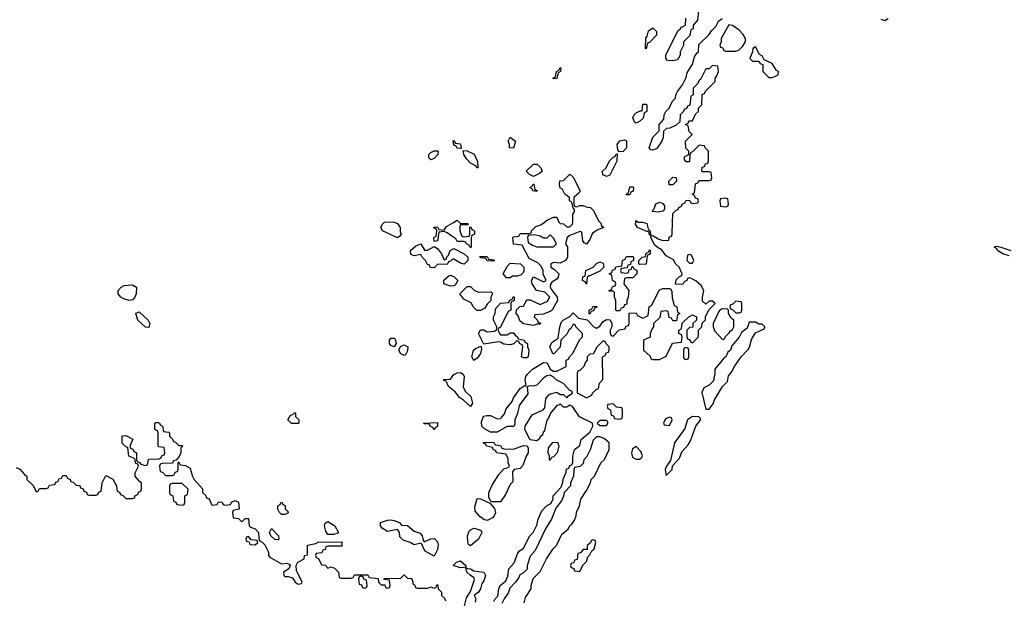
# Model space of a CAD drawing. Header units: inches. Extents: x 2601469 to 2753575, y 449403 to 582909.
# Tile 300 of 350: x 2682370 to 2688310, y 527726 to 531223. Entities that reach past the tile are written whole.
import ezdxf

# ---------------------------------------------------------------- set-up
doc = ezdxf.new("R2010")
doc.units = ezdxf.units.IN
doc.header["$MEASUREMENT"] = 0
doc.layers.add('C6582', color=7, linetype='Continuous')
doc.layers.add('C6583', color=7, linetype='Continuous')

msp = doc.modelspace()

# ---------------------------------------------------------------- linework, layer by layer
at = {"layer": 'C6582', "color": 4}
for points, elevation in [([(2684633.5, 530000), (2684650, 529994), (2684664.7, 529970), (2684665.4, 529945.4), (2684672, 529930), (2684663.6, 529916.4), (2684650, 529908), (2684558, 529950), (2684548.9, 529971.1), (2684558, 529990), (2684568, 530000)], 8), ([(2685024, 530000), (2685030, 529994), (2685072.7, 529992.7), (2685074, 529986), (2685030, 529986), (2685024.7, 529975.3), (2685024.7, 529950), (2685038, 529918), (2685050, 529914), (2685082, 529918), (2685086, 529930), (2685086, 529974), (2685094, 529970), (2685098, 529958), (2685114, 529950), (2685114, 529930), (2685098, 529922), (2685094, 529910), (2685094, 529850), (2685090, 529846), (2685082, 529862), (2685066, 529870), (2685062, 529882), (2685050, 529886), (2685010, 529886), (2685000.4, 529900.4), (2684978, 529918), (2684950, 529938), (2684930, 529946), (2684898, 529942), (2684891.3, 529888.7), (2684870, 529886), (2684868, 529910), (2684882, 529918), (2684886, 529950), (2684882, 529962), (2684870, 529966), (2684868, 529972), (2684890, 529974), (2684898, 529958), (2684930, 529954), (2684944.7, 529975.3), (2684986.3, 530000)], 8), ([(2685230, 527714), (2685238, 527730), (2685254, 527746), (2685261.2, 527790), (2685269, 527810), (2685303.1, 527836.9), (2685314.6, 527865.4), (2685322, 527910), (2685353.6, 527946.4), (2685374.6, 528005.4), (2685383.1, 528016.9), (2685410, 528034), (2685448, 528110), (2685468, 528130), (2685490, 528174), (2685498, 528210), (2685520.2, 528259.8), (2685548.9, 528291.1), (2685575.3, 528304.7), (2685588, 528330), (2685588.4, 528351.6), (2685636.4, 528403.6), (2685647.3, 528432.7), (2685648.4, 528451.6), (2685667.3, 528492.7), (2685668.4, 528511.6), (2685682, 528518), (2685690, 528534), (2685702, 528538), (2685707.3, 528552.7), (2685708, 528590), (2685718, 528630), (2685750, 528654), (2685758, 528690), (2685810, 528734), (2685828, 528770), (2685826, 528790), (2685747.3, 528827.3), (2685706, 528890), (2685690, 528898), (2685670, 528886), (2685650, 528886), (2685630, 528906), (2685622, 528898), (2685610, 528895.3), (2685572, 528850), (2685561, 528819), (2685550, 528808), (2685536, 528744), (2685526, 528730), (2685523.6, 528716.4), (2685510, 528706), (2685506.4, 528693.6), (2685490, 528682), (2685450, 528688), (2685418, 528750), (2685419.3, 528770), (2685461.6, 528838.4), (2685528, 528870), (2685538.6, 528881.4), (2685545.1, 528934.9), (2685561.2, 528958.8), (2685570, 528966.8), (2685610, 528976), (2685630, 528962), (2685650, 528962), (2685670, 528942), (2685683.1, 528956.9), (2685706, 528970), (2685702, 528982), (2685690, 528986), (2685650, 529028), (2685610, 529048.7), (2685589, 529069), (2685570, 529078), (2685550, 529075.3), (2685530, 529061.2), (2685490, 529019), (2685470, 529012.7), (2685446, 529014), (2685432, 529008), (2685434.8, 528965.2), (2685384, 528896), (2685373.2, 528846.8), (2685358, 528810), (2685356.9, 528783.1), (2685350.9, 528769.1), (2685310, 528768.7), (2685250, 528735.3), (2685210, 528735.3), (2685174.6, 528754.6), (2685158, 528770), (2685156.4, 528796.4), (2685169.1, 528830.9), (2685190, 528836), (2685210, 528834.8), (2685250, 528816), (2685270, 528818), (2685276.5, 528823.5), (2685294.8, 528845.2), (2685305.4, 528874.6), (2685340.9, 528919.1), (2685350, 528942), (2685390, 528998), (2685414, 529014), (2685426, 529014), (2685419.3, 529050), (2685423.7, 529070), (2685434.5, 529085.5), (2685464.7, 529115.3), (2685530, 529156), (2685552.7, 529152.7), (2685570, 529114), (2685590, 529102), (2685610, 529102), (2685666, 529130), (2685666, 529170), (2685682, 529178), (2685686, 529190), (2685710, 529214), (2685747.3, 529292.7), (2685766, 529310), (2685766, 529330), (2685726, 529370), (2685722, 529382), (2685710, 529386), (2685696.9, 529363.1), (2685682, 529350), (2685670, 529326), (2685634, 529290), (2685631.6, 529248.4), (2685592.7, 529207.3), (2685587.3, 529207.3), (2685569.1, 529250.9), (2685583.1, 529276.9), (2685618, 529302), (2685629.3, 529370.7), (2685639, 529401), (2685649.1, 529410.9), (2685688.4, 529431.6), (2685710, 529454), (2685742, 529422), (2685792.7, 529412.7), (2685834, 529370), (2685850, 529362), (2685870, 529374), (2685890, 529402), (2685910, 529414), (2685932.7, 529412.7), (2685942, 529390), (2685942, 529370), (2685932, 529350), (2685932.7, 529332.7), (2685938, 529318), (2685950, 529314), (2685987.3, 529352.7), (2686022, 529358), (2686027.3, 529372.7), (2686042, 529378), (2686046, 529390), (2686047.3, 529452.7), (2686090, 529454), (2686098, 529438), (2686130, 529422), (2686162, 529438), (2686168.4, 529491.6), (2686182, 529498), (2686230, 529594), (2686250, 529602), (2686290, 529602), (2686298, 529598), (2686303.6, 529583.6), (2686305.4, 529545.4), (2686318, 529498), (2686334, 529490), (2686338, 529458), (2686352, 529450), (2686338, 529442), (2686332.7, 529407.3), (2686310, 529406), (2686302, 529422), (2686287.3, 529427.3), (2686282, 529462), (2686270, 529466), (2686238, 529462), (2686232.7, 529427.3), (2686194, 529390), (2686194, 529370), (2686183.6, 529356.4), (2686174, 529330), (2686172.7, 529307.3), (2686134, 529290), (2686134, 529230), (2686172.7, 529192.7), (2686178, 529178), (2686190, 529174), (2686230, 529174), (2686270, 529194), (2686308.7, 529271.3), (2686362, 529278), (2686366, 529310), (2686362, 529322), (2686346, 529330), (2686346, 529350), (2686362, 529358), (2686367.3, 529392.7), (2686406, 529430), (2686430, 529442), (2686454, 529430), (2686454, 529410), (2686432, 529390), (2686432, 529368), (2686410, 529366), (2686394, 529350), (2686394, 529310), (2686398, 529298), (2686412.7, 529292.7), (2686418, 529278), (2686430, 529274), (2686450, 529294), (2686466, 529310), (2686466, 529350), (2686486, 529370), (2686488, 529392), (2686507.3, 529412.7), (2686508, 529430), (2686528, 529472), (2686566, 529510), (2686550, 529526), (2686530, 529526), (2686510, 529506), (2686490, 529526), (2686488.7, 529548.7), (2686498, 529590), (2686480.4, 529620.4), (2686450, 529648), (2686430, 529658), (2686410, 529666), (2686398, 529662), (2686394, 529650), (2686378, 529642), (2686370, 529626), (2686327.3, 529627.3), (2686330, 529654), (2686350, 529674), (2686362, 529678), (2686366, 529690), (2686348, 529730), (2686328.7, 529748.7), (2686315.3, 529775.3), (2686270, 529798), (2686239, 529839), (2686224, 529844), (2686202, 529862), (2686178, 529910), (2686180.4, 529919.6), (2686190, 529922), (2686221, 529901), (2686250, 529891.3), (2686286, 529894), (2686288.4, 529911.6), (2686302, 529918), (2686306, 529930), (2686308.3, 530000)], 8), ([(2685871.1, 530000), (2685875.3, 529995.3), (2685881, 529981), (2685894, 529970), (2685862, 529958), (2685825.4, 529934.6), (2685810, 529898), (2685790, 529869), (2685776.4, 529876.4), (2685768, 529890), (2685762, 529942), (2685750, 529946), (2685690, 529922), (2685672, 529910), (2685662, 529870), (2685674, 529850), (2685674, 529790), (2685662, 529770), (2685630, 529755.3), (2685590, 529758), (2685574, 529750), (2685574, 529730), (2685596.9, 529716.9), (2685622, 529690), (2685618, 529670), (2685610, 529658), (2685579.6, 529640.4), (2685571.6, 529628.4), (2685571.3, 529610), (2685576.9, 529596.9), (2685612, 529550), (2685614, 529530), (2685582, 529470), (2685570, 529462), (2685527.3, 529447.3), (2685478, 529442), (2685474, 529430), (2685492.7, 529412.7), (2685498, 529398), (2685512, 529392), (2685510, 529386), (2685490, 529386), (2685470, 529378), (2685408.7, 529388.7), (2685387.3, 529407.3), (2685376.4, 529436.4), (2685366, 529450), (2685367.3, 529472.7), (2685387.3, 529492.7), (2685410, 529494), (2685430, 529534), (2685450, 529534), (2685510, 529504.7), (2685554.6, 529525.4), (2685568, 529550), (2685539, 529579), (2685488.9, 529588.9), (2685462, 529630), (2685458, 529650), (2685470, 529672), (2685530, 529642), (2685546, 529650), (2685528.4, 529688.4), (2685528, 529710), (2685516.4, 529736.4), (2685496.4, 529756.4), (2685443.1, 529783.1), (2685402, 529862), (2685348.9, 529868.9), (2685346, 529910), (2685350, 529914), (2685382, 529918), (2685390, 529934), (2685450, 529934), (2685458, 529942), (2685458, 529950), (2685484.7, 529975.3), (2685514, 529986), (2685533.8, 530000)], 8), ([(2685624, 530000), (2685630, 529994), (2685651.6, 529991.6), (2685670, 529974), (2685690, 529974), (2685706, 529990), (2685706.3, 530000)], 8), ([(2686136, 530000), (2686154, 529994), (2686162, 529962), (2686171.6, 529951.6), (2686178, 529922), (2686170, 529926), (2686166, 529946), (2686154, 529946), (2686098, 529970), (2686086, 529990), (2686086.9, 530000)], 8), ([(2688338.6, 529798.6), (2688302, 529810), (2688270, 529829.2), (2688263.1, 529843.1), (2688248.4, 529851.6), (2688264, 529856), (2688290, 529850.7), (2688350, 529830.6)], 4), ([(2682350, 528522), (2682371.1, 528511.1), (2682399.6, 528479.6), (2682414, 528470), (2682414, 528450), (2682454, 528410), (2682470, 528374), (2682482, 528378), (2682490, 528394), (2682530, 528394), (2682542, 528398), (2682550, 528414), (2682582, 528418), (2682587.3, 528432.7), (2682602, 528438), (2682607.3, 528452.7), (2682622, 528458), (2682630, 528474), (2682650, 528474), (2682658, 528458), (2682674, 528450), (2682678, 528438), (2682692.7, 528432.7), (2682710, 528414), (2682732.7, 528412.7), (2682738, 528398), (2682752.7, 528392.7), (2682758, 528378), (2682772.7, 528372.7), (2682778, 528358), (2682790, 528354), (2682830, 528354), (2682842, 528358), (2682847.3, 528372.7), (2682862, 528378), (2682868, 528430), (2682890, 528474), (2682931.3, 528451.3), (2682954, 528410), (2682958, 528378), (2682972.7, 528372.7), (2682978, 528358), (2682992.7, 528352.7), (2683010, 528334), (2683050, 528334), (2683062, 528338), (2683067.3, 528352.7), (2683082, 528358), (2683087.3, 528372.7), (2683102, 528378), (2683106, 528390), (2683106, 528430), (2683095.3, 528435.3), (2683066, 528470), (2683066, 528490), (2683086, 528530), (2683082, 528542), (2683068.4, 528548.4), (2683066, 528570), (2683058, 528578), (2683028, 528590), (2683022, 528642), (2683010, 528646), (2682988.9, 528668.9), (2682988, 528712), (2683010, 528714), (2683052.7, 528692.7), (2683034, 528650), (2683038, 528638), (2683052.7, 528632.7), (2683058, 528618), (2683074, 528610), (2683074, 528570), (2683078, 528558), (2683092.7, 528552.7), (2683102, 528542), (2683130, 528534), (2683142, 528538), (2683147.3, 528572.7), (2683210, 528574), (2683222, 528578), (2683227.3, 528592.7), (2683242, 528598), (2683246, 528610), (2683242, 528642), (2683210, 528646), (2683206, 528650), (2683206, 528730), (2683202, 528742), (2683186, 528750), (2683186, 528790), (2683190, 528794), (2683207.3, 528792.7), (2683214, 528790), (2683218, 528778), (2683231.6, 528771.6), (2683238, 528738), (2683270, 528734), (2683274, 528730), (2683274, 528710), (2683292.7, 528692.7), (2683298, 528678), (2683312.7, 528672.7), (2683330, 528654), (2683350, 528654), (2683354, 528650), (2683342, 528638), (2683342, 528610), (2683331.6, 528588.4), (2683314, 528566), (2683298, 528562), (2683292.7, 528547.3), (2683230, 528546), (2683218, 528542), (2683214, 528530), (2683218, 528498), (2683232.7, 528492.7), (2683250, 528474), (2683290, 528474), (2683302, 528478), (2683307.3, 528492.7), (2683322, 528498), (2683326, 528510), (2683326, 528554), (2683330, 528554), (2683338, 528538), (2683370, 528534), (2683398, 528518), (2683410, 528474), (2683422, 528450), (2683472.7, 528392.7), (2683474, 528370), (2683492.7, 528352.7), (2683498, 528338), (2683512.7, 528332.7), (2683530, 528294), (2683562, 528298), (2683570, 528314), (2683592.7, 528312.7), (2683598, 528298), (2683610, 528294), (2683642, 528298), (2683647.3, 528312.7), (2683670, 528322), (2683690, 528312), (2683694, 528270), (2683658, 528262), (2683654, 528250), (2683658, 528218), (2683690, 528214), (2683710, 528194), (2683730, 528214), (2683750, 528214), (2683754, 528170), (2683762, 528162), (2683790, 528151), (2683811.3, 528130), (2683812.7, 528092.7), (2683818, 528078), (2683830, 528074), (2683850, 528054), (2683872, 528010), (2683872, 527990), (2683879.6, 527979.6), (2683950, 527941), (2683983.6, 527943.6), (2683996.9, 527936.9), (2684002, 527930), (2683994, 527910), (2683962, 527890), (2683964.7, 527870), (2683970, 527864.7), (2683990, 527864.7), (2684016, 527856), (2684032, 527830), (2684050, 527818), (2684070, 527822), (2684075.3, 527830), (2684040.4, 527900.4), (2684038, 527930), (2684048.9, 527951.1), (2684086, 527970), (2684088.7, 527991.3), (2684106, 527994), (2684107.3, 528052.7), (2684156.4, 528063.6), (2684170, 528072), (2684312.7, 528072.7), (2684312.7, 528047.3), (2684230, 528046), (2684218, 528042), (2684212.7, 528027.3), (2684198, 528022), (2684192.7, 528007.3), (2684158, 528002), (2684154, 527990), (2684158, 527978), (2684172.7, 527972.7), (2684190, 527934), (2684212.7, 527932.7), (2684230, 527914), (2684250, 527922), (2684270, 527914), (2684294, 527890), (2684298, 527858), (2684310, 527854), (2684370, 527854), (2684382, 527858), (2684390, 527874), (2684470, 527874), (2684478, 527858), (2684532.7, 527852.7), (2684534, 527830), (2684550, 527814), (2684572.7, 527812.7), (2684578, 527798), (2684590, 527794), (2684602, 527798), (2684606, 527810), (2684602, 527842), (2684570, 527846), (2684567.3, 527852.7), (2684670, 527854), (2684690, 527874), (2684710, 527854), (2684732, 527852), (2684739.6, 527839.6), (2684742, 527822), (2684752.7, 527812.7), (2684758, 527798), (2684770, 527794), (2684830, 527794), (2684850, 527802), (2684870, 527794), (2684882, 527798), (2684887.3, 527812.7), (2684892.7, 527812.7), (2684894, 527790), (2684914, 527770), (2684914, 527750), (2684932.7, 527732.7), (2684938, 527718)], 8), ([(2685414, 527706), (2685422, 527738), (2685455.3, 527790), (2685455.3, 527810), (2685468.4, 527851.6), (2685510, 527894), (2685548, 527970), (2685588, 528030), (2685608, 528050), (2685640.2, 528119.8), (2685678, 528150), (2685689.1, 528170.9), (2685700.4, 528179.6), (2685716.4, 528203.6), (2685728, 528230), (2685728.9, 528251.1), (2685748, 528290), (2685755.3, 528330), (2685790, 528382), (2685814, 528430), (2685818, 528450), (2685838, 528470), (2685875.3, 528550), (2685898, 528570), (2685926, 528630), (2685926, 528670), (2685896.4, 528696.4), (2685870, 528706), (2685850, 528706), (2685830, 528686), (2685811.6, 528628.4), (2685791.6, 528588.4), (2685772.7, 528567.3), (2685770, 528546), (2685751.6, 528528.4), (2685718, 528522), (2685712.7, 528507.3), (2685712, 528470), (2685694, 528430), (2685694, 528410), (2685654, 528370), (2685651.6, 528348.4), (2685639.6, 528320.4), (2685603.6, 528276.4), (2685578, 528210), (2685543.6, 528156.4), (2685479.6, 528020.4), (2685450, 527986), (2685432, 527930), (2685431.6, 527908.4), (2685410, 527886), (2685386.4, 527873.6), (2685382, 527858), (2685362, 527830), (2685326.8, 527793.2), (2685317.3, 527762.7), (2685292, 527730), (2685279.8, 527700.2)], 8), ([(2685052.7, 527687.3), (2685065.2, 527734.8), (2685090, 527774), (2685114, 527846), (2685110, 527858), (2685089.1, 527869.1), (2685068, 527890), (2685062, 527918), (2685071.6, 527911.6), (2685090, 527911), (2685110, 527898), (2685171, 527891), (2685181, 527870), (2685170, 527838), (2685158, 527822), (2685150.7, 527789.3), (2685138, 527770), (2685112, 527750), (2685121, 527730), (2685118.8, 527710)], 8)]:
    msp.add_lwpolyline(points, dxfattribs=dict(at, elevation=elevation))
at = {"layer": 'C6582', "color": 4, "elevation": 8}
for points in [[(2685570, 529926), (2685550, 529906), (2685530, 529906), (2685510, 529918), (2685474, 529926), (2685438, 529922), (2685434, 529910), (2685438, 529878), (2685463.6, 529863.6), (2685490, 529852), (2685590, 529852), (2685608, 529870), (2685590, 529906)], [(2684830, 529832), (2684870, 529854), (2684890, 529842), (2684914, 529810), (2684930, 529774), (2684942, 529778), (2684947.3, 529792.7), (2684958, 529802), (2684968, 529830), (2684990, 529842), (2685051.6, 529811.6), (2685074, 529790), (2685074, 529770), (2685051.6, 529748.4), (2685030, 529755.3), (2684990, 529778), (2684982, 529778), (2684970, 529766), (2684958, 529762), (2684950, 529746), (2684892.7, 529747.3), (2684870, 529726), (2684847.3, 529727.3), (2684842, 529742), (2684830, 529746), (2684818, 529770), (2684798, 529790), (2684790, 529806), (2684750, 529798), (2684730, 529806), (2684728, 529830), (2684760.2, 529859.8), (2684790, 529871.3), (2684812.7, 529832.7)], [(2686110, 529746), (2686106, 529750), (2686106, 529770), (2686126, 529790), (2686146, 529794), (2686150, 529814), (2686162, 529818), (2686170, 529834), (2686174, 529830), (2686172.7, 529812.7), (2686170, 529806), (2686158, 529802), (2686152.7, 529787.3), (2686150, 529748)], [(2685230, 529766), (2685190, 529768), (2685182, 529782), (2685150, 529786), (2685146, 529794), (2685190, 529794), (2685198, 529778), (2685230, 529774), (2685234, 529770)], [(2686030, 529694), (2686042, 529698), (2686046, 529714), (2686062, 529718), (2686066, 529734), (2686070, 529734), (2686078, 529718), (2686092.7, 529712.7), (2686094, 529690), (2686070, 529666), (2686030, 529666), (2686018, 529662), (2686014, 529630), (2686044.7, 529590), (2686041, 529550), (2686032, 529530), (2686032.7, 529507.3), (2686018, 529502), (2686012.7, 529487.3), (2685998, 529482), (2685990, 529466), (2685970, 529466), (2685966, 529470), (2685966, 529530), (2685958, 529550), (2685958, 529578), (2685950, 529586), (2685926, 529586), (2685926, 529590), (2685942, 529598), (2685947.3, 529612.7), (2685962, 529618), (2685966, 529630), (2685962, 529642), (2685946, 529650), (2685942, 529682), (2685926, 529690), (2685942, 529698), (2685947.3, 529712.7), (2685962, 529718), (2685967.3, 529732.7), (2686002, 529738), (2686006, 529770), (2686022, 529778), (2686030, 529794), (2686070, 529794), (2686074, 529790), (2686074, 529770), (2686058, 529762), (2686054, 529746), (2686038, 529742), (2686034, 529726), (2685998, 529722), (2685994, 529710), (2685998, 529698)], [(2686410, 529806), (2686398, 529802), (2686394, 529770), (2686410, 529754), (2686430, 529754), (2686438, 529770), (2686422, 529802)], [(2685370, 529675.3), (2685343.6, 529676.4), (2685330, 529666), (2685306, 529666), (2685286, 529690), (2685310, 529734), (2685330, 529754), (2685391, 529751), (2685411.3, 529730), (2685411.3, 529708.7), (2685405.4, 529694.6), (2685396, 529684)], [(2685790, 529628), (2685782, 529642), (2685766, 529650), (2685767.3, 529672.7), (2685782, 529678), (2685786, 529710), (2685829.2, 529730.8), (2685850, 529752), (2685870, 529762), (2685890, 529754), (2685894, 529730), (2685870, 529706), (2685810, 529678), (2685802, 529678), (2685794, 529670)], [(2684970, 529615.3), (2684929.1, 529629.1), (2684928.4, 529651.6), (2684960.4, 529679.6), (2684970, 529682), (2684991.6, 529671.6), (2685014, 529650), (2684998, 529622), (2684990, 529618)], [(2683030, 529529.4), (2682998.7, 529538.7), (2682981.2, 529550), (2682965.2, 529570), (2682965.2, 529590), (2682982.7, 529610), (2683000.8, 529619.2), (2683050, 529623), (2683074, 529610), (2683073.4, 529570), (2683064.9, 529550), (2683050, 529532.7)], [(2685139.6, 529579.6), (2685210, 529582), (2685218, 529578), (2685222, 529570), (2685212, 529550), (2685211.6, 529528.4), (2685190, 529506), (2685176.9, 529483.1), (2685150, 529468), (2685128.7, 529468.7), (2685108.7, 529488.7), (2685094.6, 529514.6), (2685050, 529538), (2685026, 529570), (2685070, 529614), (2685090, 529614), (2685114, 529590)], [(2685270, 529322), (2685310, 529322), (2685330, 529334), (2685350, 529334), (2685359.6, 529319.6), (2685374, 529310), (2685378, 529298), (2685414, 529290), (2685418, 529278), (2685434, 529270), (2685434, 529250), (2685442, 529230), (2685438, 529190), (2685430, 529184), (2685410, 529184), (2685398, 529190), (2685406, 529250), (2685402, 529262), (2685386, 529270), (2685382, 529282), (2685370, 529286), (2685351.6, 529268.4), (2685330, 529262), (2685290, 529265.2), (2685270, 529278), (2685259, 529279), (2685170, 529266), (2685138, 529330), (2685150, 529352), (2685170, 529352), (2685190, 529341), (2685235.3, 529344.7), (2685246, 529350), (2685248, 529370), (2685228, 529410), (2685228, 529430), (2685238, 529450), (2685240.4, 529479.6), (2685270, 529512), (2685322, 529518), (2685326, 529530), (2685342, 529538), (2685350, 529554), (2685354, 529550), (2685354, 529530), (2685338, 529522), (2685334, 529510), (2685334, 529470), (2685318, 529462), (2685271.6, 529368.4), (2685258, 529362), (2685254, 529350)], [(2685810, 529446), (2685806, 529450), (2685806, 529470), (2685822, 529478), (2685830, 529494), (2685852.7, 529492.7), (2685850, 529486), (2685838, 529482), (2685832.7, 529467.3), (2685818, 529462)], [(2686638, 529478), (2686603.6, 529476.4), (2686590, 529466), (2686554, 529390), (2686554, 529370), (2686563.6, 529343.6), (2686610, 529294), (2686622, 529298), (2686627.3, 529312.7), (2686650, 529334), (2686655.3, 529344.7), (2686670, 529354), (2686678, 529370), (2686678, 529410), (2686663.1, 529423.1), (2686646, 529450), (2686646, 529470)], [(2686690, 529526), (2686672.7, 529507.3), (2686658, 529502), (2686654, 529490), (2686658, 529478), (2686672.7, 529472.7), (2686690, 529454), (2686710, 529454), (2686722, 529458), (2686726, 529470), (2686726, 529510), (2686722, 529522)], [(2683150, 529366), (2683130, 529368.7), (2683082, 529410), (2683070, 529452), (2683090, 529461), (2683144.7, 529410), (2683156, 529390)], [(2686810, 529398), (2686770, 529398), (2686758.5, 529361.5), (2686724.5, 529335.5), (2686710, 529308.7), (2686665.4, 529254.6), (2686658, 529230), (2686642.8, 529217.2), (2686630.5, 529189.5), (2686618.8, 529181.2), (2686564.7, 529115.3), (2686564.7, 529090), (2686555.9, 529044.1), (2686530, 529019), (2686498, 529002), (2686486, 528974), (2686510, 528874), (2686530, 528874), (2686553.6, 528906.4), (2686562, 528930), (2686609, 529010), (2686639.3, 529040.7), (2686645.6, 529074.4), (2686664, 529096), (2686684.1, 529135.9), (2686722, 529190), (2686765.6, 529234.4), (2686773.2, 529246.8), (2686785.6, 529294.4), (2686810, 529334), (2686862, 529358), (2686866, 529370), (2686850, 529386), (2686830, 529386)], [(2684630, 529248.7), (2684610, 529258), (2684602, 529270), (2684602, 529290), (2684610, 529302), (2684630, 529302), (2684636, 529296), (2684642, 529270)], [(2684690, 529198), (2684670, 529208), (2684658, 529230), (2684668, 529252), (2684690, 529262), (2684712, 529250), (2684710, 529226), (2684698, 529202)], [(2685110, 529168), (2685098, 529190), (2685108.7, 529230), (2685120.2, 529239.8), (2685152.7, 529252.7), (2685156.9, 529236.9), (2685150.5, 529209.5), (2685130, 529182)], [(2685890, 529286), (2685850, 529246), (2685832.7, 529207.3), (2685810, 529206), (2685794, 529190), (2685794, 529170), (2685783.6, 529156.4), (2685774, 529130), (2685750, 529106), (2685738, 529102), (2685734, 529090), (2685732.7, 528972.7), (2685790, 528942), (2685822, 528958), (2685826, 528970), (2685848, 528992), (2685862, 528998), (2685868, 529030), (2685887.3, 529052.7), (2685886, 529190), (2685902, 529198), (2685907.3, 529212.7), (2685922, 529218), (2685926, 529230), (2685926, 529250), (2685907.3, 529267.3), (2685902, 529282)], [(2686390, 529246), (2686378, 529242), (2686374, 529230), (2686374, 529190), (2686378, 529178), (2686390, 529174), (2686402, 529178), (2686406, 529190), (2686406, 529230), (2686402, 529242)], [(2685090, 528888.7), (2685048.4, 528928.4), (2685023.1, 528943.1), (2684997.2, 528977.2), (2684958, 529010), (2684942, 529042), (2684930, 529046), (2684927.3, 529052.7), (2684970, 529054), (2684990, 529082), (2685010, 529092), (2685030, 529094), (2685044.7, 529084.7), (2685050.9, 529070.9), (2685045.4, 529005.4), (2685059.8, 528979.8), (2685091.3, 528950), (2685102, 528910)], [(2685950, 528906), (2685918, 528902), (2685914, 528890), (2685918, 528878), (2685934, 528870), (2685938, 528838), (2685952.7, 528832.7), (2685958, 528818), (2685990, 528814), (2686002, 528818), (2686006, 528830), (2686006, 528870), (2686002, 528882), (2685970, 528886)], [(2684010, 528788), (2683988.4, 528808.4), (2684003.1, 528836.9), (2684018, 528842), (2684030, 528854), (2684034, 528850), (2684034, 528830), (2684054, 528810), (2684054, 528790), (2684050, 528788)], [(2686290, 528826), (2686265.4, 528814.6), (2686254, 528790), (2686258, 528778), (2686290, 528774), (2686306, 528810), (2686302, 528822)], [(2686430, 528829), (2686398, 528810), (2686382.8, 528757.2), (2686320.7, 528670), (2686295.3, 528564.7), (2686272, 528530), (2686264.7, 528510), (2686270, 528474), (2686306, 528510), (2686308.4, 528531.6), (2686350, 528578), (2686364.1, 528615.9), (2686402, 528658), (2686417.2, 528682.8), (2686448.7, 528770), (2686478, 528810), (2686478, 528818), (2686468, 528828)], [(2684870, 528748), (2684862, 528762), (2684846, 528770), (2684842, 528782), (2684810, 528786), (2684806, 528790), (2684890, 528794), (2684891.6, 528768.4), (2684878, 528762)], [(2685910, 528806), (2685870, 528806), (2685854, 528790), (2685870, 528774), (2685910, 528774), (2685918, 528790), (2685918, 528798)], [(2685350, 528631.3), (2685410, 528654.8), (2685431.3, 528651.3), (2685438, 528638), (2685438, 528610), (2685426, 528590), (2685406.4, 528533.6), (2685390, 528515.3), (2685354, 528510), (2685343.6, 528496.4), (2685344.7, 528435.3), (2685330, 528418), (2685301, 528359), (2685270, 528315.3), (2685215.3, 528315.3), (2685201.2, 528341.2), (2685201.2, 528370), (2685222, 528418), (2685260.2, 528479.8), (2685290, 528514), (2685318, 528522), (2685326, 528530), (2685318, 528550), (2685316.4, 528576.4), (2685302, 528602), (2685246, 528610), (2685242, 528622), (2685226, 528630), (2685222, 528642), (2685186, 528650), (2685182, 528662), (2685170, 528666), (2685168.4, 528671.6), (2685230, 528674), (2685238, 528658), (2685270, 528654), (2685278, 528638), (2685290, 528634)], [(2685566, 528566), (2685566, 528590), (2685558, 528610), (2685560.4, 528639.6), (2685587.3, 528672.7), (2685614, 528674), (2685622, 528650), (2685612, 528610), (2685590, 528586), (2685578, 528582), (2685570, 528566)], [(2686090, 528648), (2686066.8, 528633.2), (2686061, 528610), (2686064.7, 528590), (2686070, 528582), (2686090, 528572), (2686110, 528572), (2686120.4, 528579.6), (2686127.3, 528592.7), (2686118, 528618)], [(2683350, 528426), (2683290, 528426), (2683278, 528422), (2683274, 528410), (2683274, 528370), (2683278, 528358), (2683294, 528350), (2683298, 528318), (2683312.7, 528312.7), (2683318, 528298), (2683350, 528294), (2683362, 528298), (2683366, 528310), (2683366, 528350), (2683382, 528358), (2683386, 528390)], [(2683950, 528238), (2683938, 528250), (2683928, 528270), (2683928, 528290), (2683942, 528298), (2683947.3, 528312.7), (2683954, 528310), (2683958, 528298), (2683971.6, 528291.6), (2683972.7, 528272.7), (2683990, 528254), (2683990, 528248.7), (2683970, 528238)], [(2685190, 528202), (2685170, 528208), (2685146, 528226), (2685118, 528258), (2685116.4, 528283.6), (2685130, 528334), (2685150, 528332), (2685206.4, 528306.4), (2685234.4, 528274.4), (2685241, 528250), (2685232, 528230), (2685222, 528218)], [(2684263.6, 528116.4), (2684230, 528118), (2684218, 528138), (2684209.1, 528169.1), (2684214, 528186), (2684230, 528194.8), (2684271.3, 528170), (2684294, 528130), (2684290, 528126)], [(2684810, 528074), (2684850, 528092), (2684872.7, 528092.7), (2684890, 528074), (2684894.4, 528054.4), (2684890, 528026), (2684870, 527986), (2684816.4, 528016.4), (2684798, 528050), (2684798, 528058), (2684790, 528066), (2684750, 528055.3), (2684726, 528070), (2684684, 528084), (2684664, 528104), (2684662, 528130), (2684650, 528148), (2684590, 528135.3), (2684556.4, 528156.4), (2684546, 528170), (2684546, 528190), (2684590, 528204), (2684610, 528206.8), (2684630, 528202.8), (2684662, 528190), (2684672.7, 528172.7), (2684710, 528171.3), (2684750, 528138), (2684785.4, 528125.4), (2684798, 528110), (2684803.6, 528083.6)], [(2683750, 528106), (2683738, 528102), (2683734, 528090), (2683738, 528078), (2683754, 528074), (2683758, 528058), (2683790, 528054), (2683806, 528070), (2683802, 528082), (2683766, 528086)], [(2683930, 528086), (2683910, 528088), (2683886, 528110), (2683878, 528130), (2683890, 528154), (2683931.3, 528110), (2683934, 528090)], [(2685090, 528048), (2685078, 528058), (2685073.6, 528073.6), (2685072.3, 528110), (2685082.5, 528137.5), (2685090, 528146), (2685110, 528154.8), (2685146.4, 528146.4), (2685156.9, 528136.9), (2685158, 528130), (2685138.8, 528090)], [(2685830, 528086), (2685818, 528082), (2685812.7, 528067.3), (2685794, 528050), (2685792.7, 528027.3), (2685770, 528026), (2685752.7, 528007.3), (2685738, 528002), (2685732.7, 527967.3), (2685718, 527962), (2685712.7, 527947.3), (2685698, 527942), (2685694, 527930), (2685698, 527918), (2685712.7, 527912.7), (2685718, 527898), (2685750, 527894), (2685767.3, 527932.7), (2685790, 527954), (2685798, 527982), (2685810, 527994), (2685822, 528018), (2685835.3, 528030), (2685846, 528070), (2685842, 528082)], [(2685030, 527915.3), (2684986, 527930), (2685006, 527950), (2685030, 527958), (2685062, 527930), (2685059.6, 527920.4), (2685050, 527918)], [(2684430, 527866), (2684418, 527862), (2684414, 527850), (2684418, 527818), (2684432.7, 527812.7), (2684438, 527798), (2684450, 527794), (2684462, 527798), (2684466, 527810), (2684462, 527842), (2684447.3, 527847.3), (2684442, 527862)]]:
    msp.add_lwpolyline(points, close=True, dxfattribs=at)
at = {"layer": 'C6583', "color": 4, "elevation": 8}
for points in [[(2686465.4, 531274.6), (2686459.6, 531220.4), (2686434, 531190), (2686432.7, 531167.3), (2686418, 531162), (2686412.7, 531127.3), (2686374, 531090), (2686374, 531070), (2686354, 531030), (2686354, 531010), (2686338, 530982), (2686310, 530975.3), (2686278, 530978), (2686268.4, 530988.4), (2686268.4, 531011.6), (2686342, 531158), (2686354.6, 531165.4), (2686362, 531178), (2686386, 531190), (2686388.4, 531231.6)], [(2686308.3, 530000), (2686310, 530054), (2686330, 530074), (2686342, 530078), (2686346, 530090), (2686362, 530098), (2686366, 530110), (2686382, 530118), (2686390, 530134), (2686412.7, 530132.7), (2686418, 530118), (2686430, 530114), (2686462, 530118), (2686466, 530130), (2686462, 530142), (2686447.3, 530147.3), (2686442, 530162), (2686426, 530170), (2686442, 530178), (2686447.3, 530232.7), (2686462, 530238), (2686470, 530254), (2686530, 530254), (2686542, 530258), (2686546, 530270), (2686542, 530302), (2686530, 530306), (2686490, 530306), (2686486, 530310), (2686487.3, 530332.7), (2686502, 530338), (2686507.3, 530352.7), (2686522, 530358), (2686526, 530370), (2686526, 530430), (2686506, 530450), (2686502, 530462), (2686470, 530466), (2686430, 530426), (2686418, 530422), (2686412.7, 530407.3), (2686410, 530366), (2686390, 530366), (2686380.4, 530380.4), (2686378, 530390), (2686383.1, 530396.9), (2686406, 530410), (2686406, 530430), (2686388.4, 530448.4), (2686386, 530490), (2686426, 530530), (2686408.4, 530548.4), (2686402, 530582), (2686386, 530590), (2686402, 530598), (2686407.3, 530612.7), (2686430, 530614), (2686447.3, 530652.7), (2686466, 530670), (2686466, 530690), (2686486, 530710), (2686487.3, 530772.7), (2686502, 530778), (2686507.3, 530792.7), (2686566, 530850), (2686566, 530870), (2686576.4, 530883.6), (2686586, 530910), (2686582, 530942), (2686550, 530946), (2686530, 530926), (2686510, 530926), (2686478, 530862), (2686470, 530858), (2686462, 530838), (2686434, 530810), (2686434, 530770), (2686418, 530762), (2686412.7, 530707.3), (2686398, 530702), (2686394, 530690), (2686378, 530682), (2686374, 530670), (2686354, 530650), (2686352.7, 530607.3), (2686330, 530586), (2686291.6, 530568.4), (2686272.7, 530567.3), (2686254, 530550), (2686252.7, 530512.7), (2686244.7, 530490), (2686214.4, 530445.6), (2686190, 530435.3), (2686178, 530438), (2686168, 530450), (2686190, 530514), (2686227.3, 530552.7), (2686228.4, 530591.6), (2686256.4, 530623.6), (2686258, 530650), (2686268, 530670), (2686288, 530690), (2686308.4, 530731.6), (2686326, 530750), (2686328, 530770), (2686338, 530790), (2686368, 530830), (2686390, 530874), (2686397.2, 530902.8), (2686430, 530954), (2686440.4, 530999.6), (2686456.4, 531023.6), (2686466, 531030), (2686467.3, 531072.7), (2686530, 531134), (2686543.1, 531156.9), (2686570, 531182), (2686586.6, 531213.4), (2686608.7, 531230)], [(2687566, 531226), (2687590, 531218), (2687610, 531231)], [(2685706.3, 530000), (2685708, 530050), (2685716.4, 530063.6), (2685718, 530078), (2685708.4, 530088.4), (2685702, 530122), (2685688, 530130), (2685686, 530150), (2685658, 530170), (2685642, 530202), (2685630, 530206), (2685626, 530230), (2685628.9, 530251.1), (2685650, 530254), (2685690, 530292), (2685710, 530274), (2685752, 530190), (2685743.6, 530176.4), (2685714, 530150), (2685714, 530110), (2685718, 530098), (2685730, 530094), (2685750, 530102), (2685770, 530102), (2685792.7, 530092.7), (2685814, 530090), (2685832.7, 530072.7), (2685862, 530010), (2685871.1, 530000)], [(2684568, 530000), (2684570, 530002), (2684623.6, 530003.6), (2684633.5, 530000)], [(2684986.3, 530000), (2685010, 530014), (2685024, 530000)], [(2685533.8, 530000), (2685549.1, 530010.9), (2685590, 530032), (2685610, 530032), (2685622, 530002), (2685624, 530000)], [(2686086.9, 530000), (2686088, 530012), (2686102, 530002), (2686130, 530002), (2686136, 530000)]]:
    msp.add_lwpolyline(points, dxfattribs=at)
for points in [[(2686647.5, 531192.5), (2686602, 531110), (2686602, 531090), (2686594, 531070), (2686598, 531058), (2686612.7, 531052.7), (2686618, 531038), (2686630, 531034), (2686690, 531034), (2686710, 531042), (2686730, 531062), (2686748.7, 531090), (2686749, 531110), (2686734.7, 531134.7), (2686710, 531159.3), (2686670, 531188.7)], [(2686150, 531048), (2686146, 531050), (2686148.4, 531111.6), (2686156.4, 531123.6), (2686164, 531156), (2686190, 531174), (2686211.6, 531151.6), (2686212, 531130), (2686170, 531086), (2686158, 531082)], [(2686810, 531059), (2686792, 531050), (2686791.6, 531028.4), (2686774, 530990), (2686790, 530974), (2686830, 530974), (2686838, 530958), (2686852.7, 530952.7), (2686854, 530910), (2686890, 530874), (2686910, 530874), (2686930, 530882), (2686946, 530890), (2686948, 530910), (2686936.5, 530916.5), (2686910, 530958), (2686862, 530982), (2686850, 531006), (2686834, 531014)], [(2685590, 530866), (2685586, 530870), (2685602, 530878), (2685608, 530910), (2685622, 530918), (2685630, 530934), (2685634, 530930), (2685632, 530910), (2685618, 530902), (2685610, 530868)], [(2686090, 530598), (2686082, 530602), (2686068.9, 530631.1), (2686078, 530650), (2686090, 530662), (2686114, 530674), (2686126, 530674), (2686130, 530714), (2686150, 530714), (2686154, 530710), (2686154, 530670), (2686138, 530662), (2686131.6, 530628.4), (2686110, 530608)], [(2685030, 530446), (2685010, 530448), (2685002, 530462), (2684990, 530466), (2684986, 530494), (2684994, 530490), (2684998, 530478), (2685030, 530474), (2685034, 530450), (2685034, 530446)], [(2685350, 530448), (2685326, 530450), (2685326, 530470), (2685318, 530490), (2685330, 530514), (2685362, 530490)], [(2685986, 530426), (2685978, 530438), (2685975.3, 530470), (2685990, 530492), (2686018, 530498), (2686031.6, 530491.6), (2686031.3, 530450), (2686010, 530428)], [(2684850, 530378), (2684838, 530390), (2684838, 530410), (2684850, 530422), (2684870, 530432), (2684890, 530432), (2684894, 530430), (2684892, 530410), (2684870, 530386)], [(2685130, 530328), (2685122, 530342), (2685090, 530358), (2685064.7, 530384.7), (2685048.7, 530410), (2685046, 530434), (2685070, 530432), (2685111.1, 530411.1), (2685132.7, 530367.3), (2685134, 530330)], [(2685910, 530278), (2685887.3, 530287.3), (2685886, 530310), (2685908, 530330), (2685928.9, 530371.1), (2685950, 530394), (2685962, 530398), (2685966, 530410), (2685974, 530414), (2685972, 530370), (2685930, 530286)], [(2685470, 530278), (2685446, 530290), (2685426, 530310), (2685469.1, 530350.9), (2685491.6, 530351.6), (2685514, 530330), (2685522, 530310), (2685505.4, 530294.6), (2685490, 530288)], [(2686310, 530226), (2686287.3, 530227.3), (2686286, 530250), (2686310, 530274), (2686330, 530272), (2686331.6, 530248.4)], [(2685490, 530186), (2685466, 530190), (2685462, 530202), (2685448, 530210), (2685462, 530218), (2685468.4, 530231.6), (2685472, 530230), (2685478, 530198), (2685492, 530192)], [(2686030, 530166), (2686028, 530170), (2686042, 530178), (2686050, 530214), (2686070, 530214), (2686074, 530210), (2686071.6, 530188.4), (2686058, 530182), (2686050, 530166)], [(2686222, 530062), (2686190, 530066), (2686186, 530070), (2686198, 530082), (2686207.3, 530112.7), (2686230, 530122), (2686250, 530114), (2686259.6, 530099.6), (2686259.6, 530080.4), (2686250, 530068)], [(2686630, 530146), (2686598, 530142), (2686594, 530130), (2686598, 530098), (2686630, 530094), (2686642, 530098), (2686646, 530110), (2686642, 530142)]]:
    msp.add_lwpolyline(points, close=True, dxfattribs=at)

doc.saveas('drawing.dxf')
